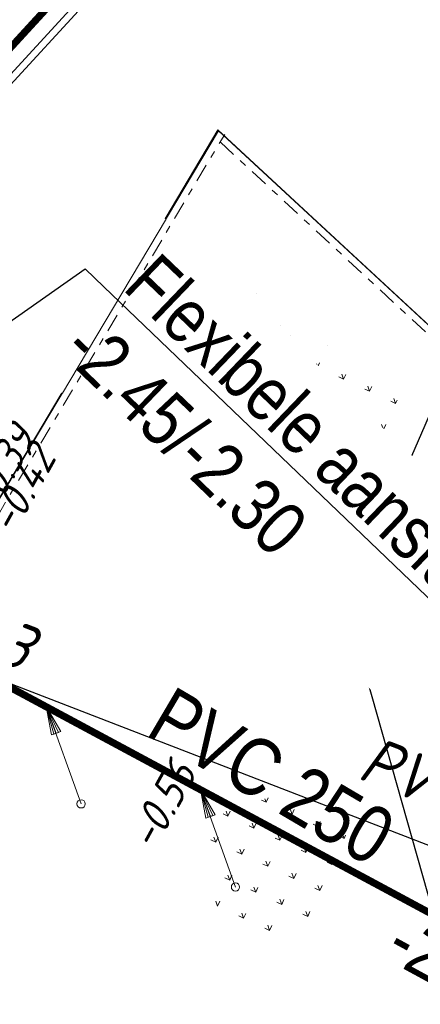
# Model space of a CAD drawing. Header units: metres. Extents: x 111546 to 149831, y 498798 to 507863.
# Tile 963 of 1056: x 111960.06 to 111965.65, y 501880.33 to 501894.08. Entities that reach past the tile are written whole.
import ezdxf
from ezdxf import colors
from ezdxf.entities.mleader import LeaderData, LeaderLine
from ezdxf.enums import TextEntityAlignment as Align
from ezdxf.math import Vec2, Vec3

# ---------------------------------------------------------------- set-up
doc = ezdxf.new("R2010")
doc.units = ezdxf.units.M
for name, pattern in [('DASHDOT', [25.4, 12.7, -6.35, 0, -6.35]), ('DASHED', [19.05, 12.7, -6.35]), ('HIDDEN', [9.525, 6.35, -3.175])]:
    doc.linetypes.add(name, pattern=pattern)
for name, color, linetype in [('0-hoogte mv-bestaand', 253, 'Continuous'), ('0-werkgrens', 210, 'FENCELINE1'), ('2-nw- bob-DWA', 20, 'Continuous'), ('2-nw-diameter DWA', 20, 'Continuous'), ('2-nw-streng-DWA PVC', 131, 'DASHED'), ('2-nw-tekst-flexibele aansluiting', 7, 'Continuous'), ('2-vw-DWA-streng-PVC400-excl grondwerk', 41, 'RI-HWA-V'), ('2-vw-Streng gemengd  bobtot', 54, 'Continuous'), ('2-vw-Streng gemengd diameter', 54, 'Continuous'), ('3-vw-band-ob 6x20', 30, 'Continuous'), ('B01_HOOFDGEBOUW', 1, 'Continuous'), ('T10_CULTUUR-SCHEID', 252, 'HIDDEN')]:
    doc.layers.add(name, color=color, linetype=linetype)
for name, color, linetype, lineweight in [('0-kadastrale percelen', 253, 'AI-KADASTRAAL', 9), ('2-nw-inlaat-dwa 125', 10, 'Continuous', 15), ('3-nw-band-ob 10x20', 7, 'Continuous', 13), ('3-nw-band-ob 10x20-achterkant', 7, 'DASHDOT', 13), ('3-nw-text-20-herinrichting', 7, 'Continuous', 15), ('4-bs-gras', 253, 'Continuous', 9), ('4-nw-gazon', 7, 'Continuous', 5)]:
    doc.layers.add(name, color=color, linetype=linetype, lineweight=lineweight)
doc.styles.get("Standard").update_dxf_attribs({"font": 'isocp-ie.shx'})
doc.styles.add('veysel', font='isocp-ie.shx', dxfattribs={"height": 0.1})
doc.styles.add('Zaanstad', font='ARIALN.TTF')
doc.styles.add('Zaanstad 1-500 1.8mm', font='ARIALN.TTF', dxfattribs={"height": 0.9})
doc.styles.add('Zaanstad 1-500 2.0mm', font='ARIALN.TTF', dxfattribs={"height": 1})
doc.linetypes.add('AI-KADASTRAAL', pattern='A,5.5,-2,["K",Standard,S=1.8,R=0,X=0,Y=-0.9],-2,5.5,-2,[5,NLCS.SHX,S=0.75,R=0,X=0,Y=0],-2', length=19)
doc.linetypes.add('FENCELINE1', pattern='A,6.35,-2.54,[133,ltypeshp.shx,S=2.54,R=0,X=-2.54,Y=0],-2.54,25.4', length=36.83)
doc.linetypes.add('RI-HWA-V', pattern='A,2.5,[24,NLCS.SHX,S=1,R=0,X=0,Y=0],2.5,-1.8', length=6.8)

# ---------------------------------------------------------------- blocks, each defined once
blk = doc.blocks.new('2-inlaat')
for p, q in [((-1.728, 2.693), (0, 0)), ((0, 0), (-0.357, 0.822))]:
    blk.add_line(p, q)
blk.add_lwpolyline([(-0.357, 0.822), (-0.618, 0.653), (0, 0), (-0.424, 0.781), (-0.552, 0.694), (0, 0), (-0.491, 0.739)])
blk.add_circle((-1.728, 2.693), 0.128)

msp = doc.modelspace()

# ---------------------------------------------------------------- hatches: boundary and pattern name
at = {"layer": '4-bs-gras'}
h = msp.add_hatch(dxfattribs=at)
h.set_pattern_fill('AGR-KRUIDEN', color=256, scale=0.04, pattern_type=2)
h.set_pattern_definition([(110.0468, (111942.91628, 501876.63658), (-0.3626612, 0.1687508), [0.075, -0.4906854]), (65.0468, (111942.9163, 501876.63658), (-0.362661, 0.168751), [0.075, -0.325]), (155.0468, (111942.9163, 501876.63658), (-0.168751, -0.362661), [0.075, -0.325])])
h.paths.add_polyline_path([(111965.3322, 501888.8313), (111964.6154, 501889.4235), (111963.9606, 501889.1845), (111963.3874, 501889.1795), (111963.3962, 501888.1689), (111963.6973, 501887.3439), (111964.6274, 501887.4005), (111965.0626, 501887.9058), (111965.2493, 501888.1061)])
h = msp.add_hatch(dxfattribs=at)
h.set_pattern_fill('AGR-KRUIDEN', color=256, scale=0.04, pattern_type=2)
h.set_pattern_definition([(110.0468, (111942.1974, 501870.5651), (-0.3626612, 0.1687508), [0.075, -0.4906854]), (65.0468, (111942.1974, 501870.5651), (-0.362661, 0.168751), [0.075, -0.325]), (155.0468, (111942.1974, 501870.5651), (-0.168751, -0.362661), [0.075, -0.325])])
h.paths.add_polyline_path([(111964.6134, 501882.7599), (111963.8965, 501883.352), (111963.2417, 501883.1131), (111962.6685, 501883.1081), (111962.6774, 501882.0974), (111962.9784, 501881.2724), (111963.9085, 501881.329), (111964.3437, 501881.8343), (111964.5304, 501882.0346)])
at = {"layer": '4-nw-gazon', "ltscale": 0.1}
h = msp.add_hatch(dxfattribs=at)
h.set_pattern_fill('AGR-GRAS_GAZON', color=256, scale=0.5, angle=-46.148, pattern_type=2)
h.set_pattern_definition([(308.76637, (112563.8572, 501160.0147), (0.9624805, 0.0527809), [0, -0.76, 0, -0.85, 0, -0.8125]), (278.76637, (112563.8572, 501160.0147), (1.4302849, -0.8534867), [0, -0.41, 0, -0.685, 0, -0.2625]), (238.76637, (112563.8436, 501160.6296), (0.037241, -1.5566281), [0, -0.25, 0, -0.9, 0, -1.175]), (228.76637, (112563.8436, 501160.6296), (0.4719491, -1.4929976), [0, -0.125, 0, -0.59, 0, -0.675]), (322.26637, (112565.7336, 501161.3265), (0.8731955, 0.27140796), [0.075, -1.04775]), (281.26637, (112561.9246, 501161.2423), (0.83706867, -0.3680336), [0.075, -1.04775])])
edge = h.paths.add_edge_path()
edge.add_arc((111963.2394, 501889.2667), 1.1599, 0, 360)

# ---------------------------------------------------------------- linework, layer by layer
at = {"layer": '0-kadastrale percelen', "ltscale": 0.25}
msp.add_lwpolyline([(111934.213, 501910.212), (111956.638, 501889.719), (111961.789, 501895.338)], dxfattribs=at)
at = {"layer": '2-nw-streng-DWA PVC', "ltscale": 0.1, "const_width": 0.1}
msp.add_lwpolyline([(111955.1453, 501887.3301), (111967.8661, 501880.4877)], dxfattribs=at)
at = {"layer": '2-vw-DWA-streng-PVC400-excl grondwerk', "ltscale": 0.2, "flags": 128}
msp.add_lwpolyline([(111968.9271, 501881.3266), (111957.5834, 501885.7154)], dxfattribs=at)
at = {"layer": '3-nw-band-ob 10x20'}
msp.add_lwpolyline([(111962.8348, 501892.5261), (111974.899, 501881.3546)], dxfattribs=at)
at = {"layer": '3-nw-band-ob 10x20-achterkant', "ltscale": 0.02}
msp.add_lwpolyline([(111962.8576, 501892.3687), (111974.7811, 501881.3275)], dxfattribs=at)
at = {"layer": '3-vw-band-ob 6x20', "ltscale": 0.05}
msp.add_lwpolyline([(111966.161, 501889.446), (111962.823, 501892.537), (111954.657, 501878.771), (111954.79, 501878.648), (111951.707, 501873.409), (111957.225, 501871.276), (111959.885, 501878.21), (111961.388, 501877.632)], dxfattribs=at)
at = {"layer": 'B01_HOOFDGEBOUW'}
msp.add_lwpolyline([(111968.736, 501925.446), (111972.29, 501922.218), (111971.229, 501921.05), (111979.02, 501913.949), (111956.712, 501889.662), (111945.408, 501899.998)], dxfattribs=at)
at = {"layer": 'T10_CULTUUR-SCHEID'}
msp.add_lwpolyline([(111965.36, 501876.176), (111966.336, 501879.809), (111964.621, 501885.89), (111966.161, 501889.446)], dxfattribs=at)

# ---------------------------------------------------------------- block references
at = {"layer": '2-nw-inlaat-dwa 125', "xscale": 0.4513648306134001, "yscale": 0.4513648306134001, "zscale": 0.4513648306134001, "rotation": 167.1181628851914}
for p in [(111960.429, 501884.4907), (111962.5818, 501883.3301)]:
    msp.add_blockref('2-inlaat', p, dxfattribs=at)

# ---------------------------------------------------------------- texts
at = {"layer": '0-hoogte mv-bestaand', "style": 'veysel', "oblique": 15}
for s, p in [('-0.39', (111959.9995, 501887.6972)), ('-0.42', (111960.2792, 501887.4102)), ('-0.56', (111962.2386, 501883.0036))]:
    msp.add_text(s, height=0.45, rotation=61, dxfattribs=at).set_placement(p, align=Align.CENTER)
at = {"layer": '2-nw- bob-DWA', "style": 'Zaanstad 1-500 1.8mm'}
msp.add_text('-2.27', height=0.75, rotation=331.43743, dxfattribs=at).set_placement((111967.2042, 501880.7099), align=Align.TOP_RIGHT)
at = {"layer": '2-nw-diameter DWA', "style": 'Zaanstad 1-500 2.0mm'}
msp.add_text('PVC 250', height=0.8, rotation=329.50629, dxfattribs=at).set_placement((111963.2539, 501882.9662), align=Align.BOTTOM_CENTER)
at = {"layer": '2-vw-Streng gemengd  bobtot', "oblique": 15}
msp.add_text('-2.43', height=0.65, rotation=338.8486, dxfattribs=at).set_placement((111958.3112, 501885.4492), align=Align.BOTTOM_LEFT)
at = {"layer": '2-vw-Streng gemengd diameter', "oblique": 15}
msp.add_text('PVC400', height=0.65, rotation=338.8486, dxfattribs=at).set_placement((111964.6788, 501883.3108), align=Align.BOTTOM_LEFT)

# ---------------------------------------------------------------- next in the draw order: texts
at = {"layer": '3-nw-text-20-herinrichting', "color": 0, "insert": (111961.5027, 501889.0689), "char_height": 0.408319, "attachment_point": 7, "rotation": 59.77288, "style": 'veysel', "bg_fill": 3, "box_fill_scale": 1.1, "bg_fill_color": 256, "bg_fill_true_color": 13158600, "bg_fill_transparency": 0}
msp.add_mtext('\\A1;ob 10x20', dxfattribs=at)

# ---------------------------------------------------------------- next in the draw order: leaders
at = {"layer": '2-nw-tekst-flexibele aansluiting'}
ml = msp.add_multileader_mtext('Standard', dxfattribs=at)
ml.set_content('Flexibele aansluiting\\P-2.45/-2.30', color=256, style='Zaanstad')
ml.set_leader_properties()
ml.build(insert=Vec2(0, 0))
ml.multileader.update_dxf_attribs({"has_text_frame": 1, "text_left_attachment_type": 6, "text_right_attachment_type": 5, "dogleg_length": 0.36, "arrow_head_size": 0.8, "scale": 0.5})
ctx = ml.context
ctx.base_point, ctx.scale, ctx.char_height, ctx.arrow_head_size, ctx.landing_gap_size, ctx.plane_origin, ctx.plane_x_axis, ctx.plane_y_axis = Vec3(111961.2327, 501890.3491), 0.5, 0.75, 0.8, 0.2, Vec3(111980.2891, 501872.3616), Vec3(0.7213931, -0.6925258), Vec3(0.6925258, 0.7213931)
ctx.left_attachment, ctx.right_attachment = 6, 5
notes = []
notes.append((ctx, [(0, (1, 1, 0), (111960.973, 501890.5984), (0.7213931, -0.6925258), 0.36, [(1, [(111956.0567, 501887.1359)], 0, [])])]))
ctx.mtext.insert, ctx.mtext.text_direction, ctx.mtext.rotation, ctx.mtext.flow_direction = Vec3(111962.0002, 501890.8599), Vec3(0.7213931, -0.6925258), 5.5182008, 5
ctx.mtext.has_bg_fill, ctx.mtext.bg_color, ctx.mtext.bg_scale_factor, ctx.mtext.bg_transparency, ctx.mtext.use_window_bg_color = 1, -1027028792, 1.5, 0, 1
for ctx, leaders in notes:
    for number, flags, end, landing, length, lines in leaders:
        leader = LeaderData()
        leader.index, (leader.has_last_leader_line, leader.has_dogleg_vector, leader.attachment_direction) = number, flags
        leader.last_leader_point, leader.dogleg_vector, leader.dogleg_length = Vec3(end), Vec3(landing), length
        for number, points, colour, breaks in lines:
            line = LeaderLine()
            line.index, line.vertices, line.color, line.breaks = number, Vec3.list(points), colors.encode_raw_color(colour), breaks
            leader.lines.append(line)
        ctx.leaders.append(leader)

# ---------------------------------------------------------------- next in the draw order: linework, layer by layer
at = {"layer": '0-werkgrens', "ltscale": 0.1, "const_width": 0.1}
msp.add_lwpolyline([(111934.3816, 501910.3965), (111956.6224, 501890.0719), (111961.6047, 501895.5069)], dxfattribs=at)
at = {"layer": '3-nw-band-ob 10x20', "ltscale": 0.02}
msp.add_lwpolyline([(111951.504, 501873.4875), (111962.8348, 501892.5261)], dxfattribs=at)
at = {"layer": '3-nw-band-ob 10x20-achterkant', "ltscale": 0.02}
msp.add_lwpolyline([(111951.6505, 501873.5381), (111962.9208, 501892.4749)], dxfattribs=at)

doc.saveas('drawing.dxf')
